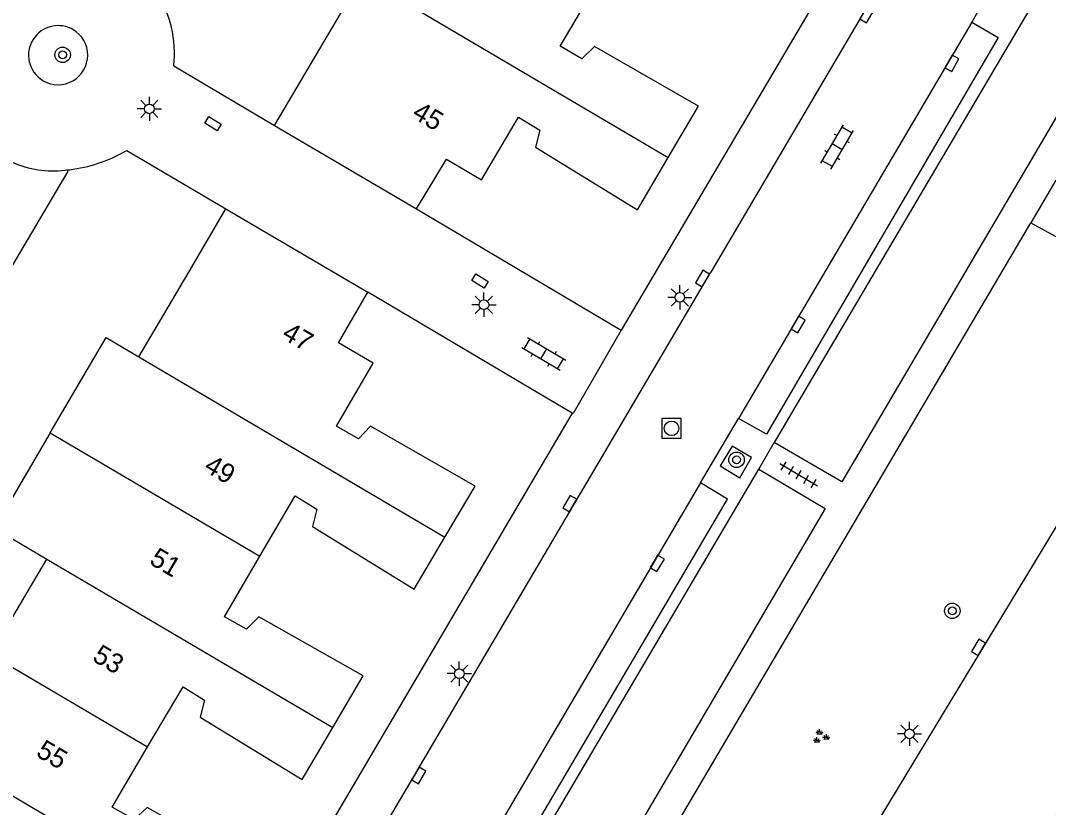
# Model space of a CAD drawing. Extents: x 132999 to 136000, y 398499 to 400501.
# Drawn here: x 133464 to 133517, y 399472.4 to 399513 of the extents above; entities that cross this region are included whole.
import ezdxf

# ---------------------------------------------------------------- set-up
doc = ezdxf.new("R2010")
doc.units = 0
for name, color, linetype in [('gg-afsc-muur', 7, 'Continuous'), ('gg-anno-huisnummerreeks BGT', 7, 'Continuous'), ('gg-bbg-bijgebouw', 7, 'Continuous'), ('gg-bbg-gedigitaliseerde bebouwing', 7, 'Continuous'), ('gg-bbg-hoofdgebouw', 7, 'Continuous'), ('gg-bbg-tussenscheiding', 7, 'Continuous'), ('gg-knt-verharding', 7, 'Continuous'), ('gg-knt-verharding nz', 7, 'Continuous'), ('gt-grn-weggrens', 7, 'Continuous'), ('gt-symb-boom', 7, 'Continuous'), ('gt-symb-groenvak', 7, 'Continuous'), ('gt-symb-klinker verharding', 7, 'Continuous'), ('gt-symb-kolk', 7, 'Continuous'), ('gt-symb-kolk center center', 7, 'Continuous'), ('gt-symb-lichtmast', 7, 'Continuous'), ('gt-symb-rioolschacht', 7, 'Continuous'), ('gt-symb-tegel verharding', 7, 'Continuous')]:
    doc.layers.add(name, color=color, linetype=linetype)

# ---------------------------------------------------------------- blocks, each defined once
blk = doc.blocks.new('gt0-LMAST')
at = {"layer": 'gt-symb-lichtmast'}
for p, q in [((-0.005, 0.246), (-0.005, 0.621)), ((-0.182, 0.173), (-0.447, 0.438)), ((0.172, 0.173), (0.437, 0.438)), ((-0.255, -0.004), (-0.63, -0.004)), ((-0.182, -0.181), (-0.447, -0.446)), ((-0.005, -0.254), (-0.005, -0.629)), ((0.437, -0.446), (0.172, -0.181)), ((0.245, -0.004), (0.62, -0.004))]:
    blk.add_line(p, q, dxfattribs=at)
blk.add_circle((-0.005, -0.004), 0.25, dxfattribs=at)
blk = doc.blocks.new('gt0-BOOM')
at = {"layer": 'gt-symb-boom'}
for radius in [0.4, 0.2]:
    blk.add_circle((0, 0), radius, dxfattribs=at)
blk = doc.blocks.new('gt0-KOLK')
at = {"layer": 'gt-symb-kolk'}
blk.add_lwpolyline([(0, 0), (0.375, 0), (0.375, 0.4), (-0.375, 0.4), (-0.375, 0), (0, 0)], dxfattribs=at)
blk = doc.blocks.new('gt0-KL1')
at = {"layer": 'gt-symb-klinker verharding'}
for p, q in [((-1.15, 0.3), (1.15, 0.3)), ((-1, -0.3), (-1, 0.3)), ((-0.5, 0.3), (-0.5, 0.45)), ((0, -0.3), (0, 0.3)), ((0.5, 0.3), (0.5, 0.45)), ((1, -0.3), (1, 0.3)), ((-1.15, -0.3), (1.15, -0.3)), ((-0.5, -0.45), (-0.5, -0.3)), ((0.5, -0.45), (0.5, -0.3))]:
    blk.add_line(p, q, dxfattribs=at)
blk = doc.blocks.new('gt0-TEG1')
at = {"layer": 'gt-symb-tegel verharding'}
for p, q in [((-1.125, 0), (1.125, 0)), ((-0.9, -0.25), (-0.9, 0.25)), ((-0.45, -0.25), (-0.45, 0.25)), ((0, -0.25), (0, 0.25)), ((0.45, -0.25), (0.45, 0.25)), ((0.9, -0.25), (0.9, 0.25))]:
    blk.add_line(p, q, dxfattribs=at)
blk = doc.blocks.new('gt0-RS')
at = {"layer": 'gt-symb-rioolschacht'}
blk.add_lwpolyline([(-0.5, -0.5), (0.5, -0.5), (0.5, 0.5), (-0.5, 0.5)], close=True, dxfattribs=at)
blk.add_circle((0, 0), 0.375, dxfattribs=at)
blk = doc.blocks.new('gt0-GRVAK')
at = {"layer": 'gt-symb-groenvak'}
for p, q in [((-0.11, 0.189), (-0.228, 0.24)), ((-0.182, 0.153), (0.088, 0.153)), ((-0.091, 0.211), (-0.156, 0.322)), ((-0.047, 0.214), (-0.047, 0.393)), ((-0.004, 0.211), (0.061, 0.322)), ((0.015, 0.189), (0.133, 0.24)), ((0.262, -0.052), (0.197, 0.059)), ((0.305, -0.049), (0.305, 0.13)), ((0.349, -0.052), (0.414, 0.059)), ((-0.245, -0.228), (-0.363, -0.177)), ((-0.318, -0.264), (-0.047, -0.264)), ((-0.226, -0.206), (-0.291, -0.095)), ((-0.183, -0.203), (-0.183, -0.024)), ((-0.139, -0.206), (-0.074, -0.095)), ((-0.12, -0.228), (-0.002, -0.177)), ((0.243, -0.074), (0.125, -0.023)), ((0.17, -0.11), (0.441, -0.11)), ((0.368, -0.074), (0.486, -0.023))]:
    blk.add_line(p, q, dxfattribs=at)
blk = doc.blocks.new('gt0-KOLKCC')
at = {"layer": 'gt-symb-kolk center center'}
blk.add_lwpolyline([(-0.375, 0.2), (0.375, 0.2), (0.375, -0.2), (-0.375, -0.2)], close=True, dxfattribs=at)

msp = doc.modelspace()

# ---------------------------------------------------------------- linework, layer by layer
at = {"layer": 'gg-afsc-muur'}
for p, q in [((133471.929, 399510.628), (133477.133, 399507.556)), ((133466.435, 399505.261), (133466.567, 399505.271))]:
    msp.add_line(p, q, dxfattribs=at)
msp.add_lwpolyline([(133469.413, 399506.216), (133469.509, 399506.258), (133474.613, 399503.256)], dxfattribs=at)
for centre, radius, start, end in [((133466.131, 399511.274), 5.834, 353.6406, 32.9957), ((133465.617, 399512.89), 7.677, 277.1064, 299.6306)]:
    msp.add_arc(centre, radius, start, end, dxfattribs=at)
at = {"layer": 'gg-bbg-bijgebouw'}
msp.add_line((133466.339, 399505.247), (133466.435, 399505.261), dxfattribs=at)
msp.add_lwpolyline([(133466.435, 399505.261), (133466.45, 399505.162), (133463.181, 399499.638), (133460.791, 399501.049)], dxfattribs=at)
msp.add_arc((133465.734, 399510.538), 5.325, 246.3726, 276.5189, dxfattribs=at)
at = {"layer": 'gg-bbg-gedigitaliseerde bebouwing'}
for p, q in [((133477.133, 399507.556), (133481.642, 399515.202)), ((133472.702, 399500), (133474.613, 399503.256)), ((133470.132, 399495.636), (133472.702, 399500)), ((133462.486, 399480.291), (133465.383, 399485.209))]:
    msp.add_line(p, q, dxfattribs=at)
for points in [[(133465.565, 399491.712), (133468.453, 399496.623), (133470.132, 399495.636)], [(133465.565, 399491.712), (133462.676, 399486.801), (133465.383, 399485.209)]]:
    msp.add_lwpolyline(points, dxfattribs=at)
at = {"layer": 'gg-bbg-hoofdgebouw'}
for p, q in [((133477.133, 399507.556), (133484.45, 399503.25)), ((133474.613, 399503.256), (133481.93, 399498.96))]:
    msp.add_line(p, q, dxfattribs=at)
for points in [[(133497.43, 399505.905), (133498.99, 399508.55), (133493.63, 399511.62), (133492.978, 399510.991), (133491.85, 399511.637), (133493.678, 399514.734)], [(133484.45, 399503.25), (133486, 399505.82), (133487.8, 399504.76), (133489.701, 399507.988), (133490.81, 399507.309), (133490.58, 399506.43), (133495.84, 399503.21), (133497.43, 399505.905)], [(133485.912, 399486.343), (133487.47, 399488.97), (133482.08, 399492.05), (133481.455, 399491.405), (133480.326, 399492.05), (133482.21, 399495.3), (133480.43, 399496.35), (133481.93, 399498.96)], [(133476.373, 399485.349), (133478.2, 399488.462), (133479.306, 399487.779), (133479.09, 399486.89), (133484.32, 399483.66), (133485.912, 399486.343)], [(133480.134, 399476.522), (133481.7, 399479.18), (133476.32, 399482.23), (133475.677, 399481.594), (133474.546, 399482.235), (133476.373, 399485.349)], [(133470.585, 399475.524), (133472.415, 399478.619), (133473.524, 399477.942), (133473.3, 399477.06), (133478.56, 399473.85), (133480.134, 399476.522)], [(133474.337, 399466.696), (133475.91, 399469.38), (133470.56, 399472.4), (133469.883, 399471.783), (133468.751, 399472.422), (133470.585, 399475.524)]]:
    msp.add_lwpolyline(points, dxfattribs=at)
at = {"layer": 'gg-bbg-tussenscheiding'}
for p, q in [((133481.642, 399515.202), (133497.43, 399505.905)), ((133470.132, 399495.636), (133485.912, 399486.343)), ((133465.565, 399491.712), (133468.274, 399490.118)), ((133468.274, 399490.118), (133476.373, 399485.349)), ((133465.383, 399485.209), (133480.134, 399476.522)), ((133462.486, 399480.291), (133470.585, 399475.524)), ((133459.593, 399475.379), (133474.337, 399466.696))]:
    msp.add_line(p, q, dxfattribs=at)
at = {"layer": 'gg-knt-verharding'}
for p, q in [((133518.994, 399537.669), (133495.004, 399497.006)), ((133528.03, 399533.86), (133502.88, 399491.21)), ((133509.011, 399515.954), (133499.617, 399500)), ((133513.371, 399513.386), (133513.074, 399512.882)), ((133513.074, 399512.882), (133514.427, 399512.085)), ((133484.45, 399503.25), (133495.004, 399497.006)), ((133487.42, 399453.82), (133516.12, 399502.543)), ((133468.286, 399446.791), (133499.617, 399500)), ((133492.479, 399492.732), (133481.93, 399498.96)), ((133492.479, 399492.732), (133464.53, 399445.28)), ((133499.086, 399489.132), (133501.045, 399492.458))]:
    msp.add_line(p, q, dxfattribs=at)
for points in [[(133528.03, 399533.86), (133531.46, 399531.86), (133506.38, 399489.19), (133502.88, 399491.21)], [(133514.427, 399512.085), (133502.491, 399491.643), (133501.045, 399492.458)], [(133516.12, 399502.543), (133518.824, 399501.054), (133517.84, 399499.197)], [(133495.004, 399497.006), (133492.526, 399492.704), (133492.479, 399492.732)], [(133501.725, 399490.443), (133500.718, 399491.022), (133500.096, 399490.017), (133501.11, 399489.395), (133501.725, 399490.443)], [(133475.15, 399442.47), (133474.44, 399442.88), (133502.09, 399489.84)], [(133502.09, 399489.84), (133505.51, 399487.81), (133486.05, 399454.67)], [(133487.06, 399468.713), (133488.483, 399467.885), (133500.484, 399488.295), (133499.086, 399489.132)], [(133517.874, 399487.62), (133496.521, 399452.362), (133495.107, 399449.979)]]:
    msp.add_lwpolyline(points, dxfattribs=at)
for start, end in [(52.2718, 232.2518), (232.2517, 52.272)]:
    msp.add_arc((133465.971, 399511.177), 1.524, start, end, dxfattribs=at)
at = {"layer": 'gg-knt-verharding nz'}
for p, q in [((133513.074, 399512.882), (133501.045, 399492.458)), ((133499.086, 399489.132), (133487.06, 399468.713))]:
    msp.add_line(p, q, dxfattribs=at)
msp.add_arc((132164.901, 400222.371), 1546.742, 330.8037, 332.140602, dxfattribs=at)
at = {"layer": 'gt-grn-weggrens'}
for p, q in [((133517.405, 399504.728), (133516.12, 399502.543)), ((133502.09, 399489.84), (133502.88, 399491.21))]:
    msp.add_line(p, q, dxfattribs=at)

# ---------------------------------------------------------------- block references
at = {"layer": 'gt-symb-boom'}
for p in [(133466.204, 399511.195), (133500.947, 399490.322), (133512.07, 399482.538)]:
    msp.add_blockref('gt0-BOOM', p, dxfattribs=at)
at = {"layer": 'gt-symb-groenvak'}
msp.add_blockref('gt0-GRVAK', (133505.274, 399476.048), dxfattribs=at)
at = {"layer": 'gt-symb-klinker verharding'}
for p, rotation in [((133506.134, 399506.449), 59.537359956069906), ((133491.012, 399495.783), -30.796713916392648)]:
    msp.add_blockref('gt0-KL1', p, dxfattribs=dict(at, rotation=rotation))
at = {"layer": 'gt-symb-kolk'}
for p, rotation in [((133507.495, 399513.369), -121.13079914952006), ((133511.875, 399510.856), -118.94886164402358), ((133499.363, 399499.569), 59.488000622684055), ((133503.946, 399497.398), -120.46264004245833), ((133492.529, 399487.963), 59.537359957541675), ((133496.69, 399485.087), -120.38423729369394), ((133513.593, 399480.552), 58.79958261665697), ((133484.392, 399474.149), -120.38423729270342)]:
    msp.add_blockref('gt0-KOLK', p, dxfattribs=dict(at, rotation=rotation))
at = {"layer": 'gt-symb-kolk center center'}
for p, rotation in [((133473.954, 399507.646), 148.99693247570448), ((133487.724, 399499.533), 148.45632657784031)]:
    msp.add_blockref('gt0-KOLKCC', p, dxfattribs=dict(at, rotation=rotation))
at = {"layer": 'gt-symb-lichtmast'}
for p in [(133470.679, 399508.414), (133498.027, 399498.695), (133487.926, 399498.316), (133486.658, 399479.307), (133509.869, 399476.202)]:
    msp.add_blockref('gt0-LMAST', p, dxfattribs=at)
at = {"layer": 'gt-symb-rioolschacht'}
msp.add_blockref('gt0-RS', (133497.598, 399491.943), dxfattribs=at)
at = {"layer": 'gt-symb-tegel verharding', "rotation": -30.718190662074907}
msp.add_blockref('gt0-TEG1', (133504.15, 399489.55), dxfattribs=at)

# ---------------------------------------------------------------- texts
at = {"layer": 'gg-anno-huisnummerreeks BGT'}
for s, rotation, p in [('45', 329.5, (133484.161, 399507.992)), ('47', 329.9, (133477.448, 399496.611)), ('49', 329.6, (133473.433, 399489.776)), ('51', 329.6, (133470.622, 399484.986)), ('53', 329.4, (133467.681, 399479.997)), ('55', 329.4, (133464.777, 399475.087))]:
    msp.add_text(s, height=1, rotation=rotation, dxfattribs=at).set_placement(p)

doc.saveas('drawing.dxf')
